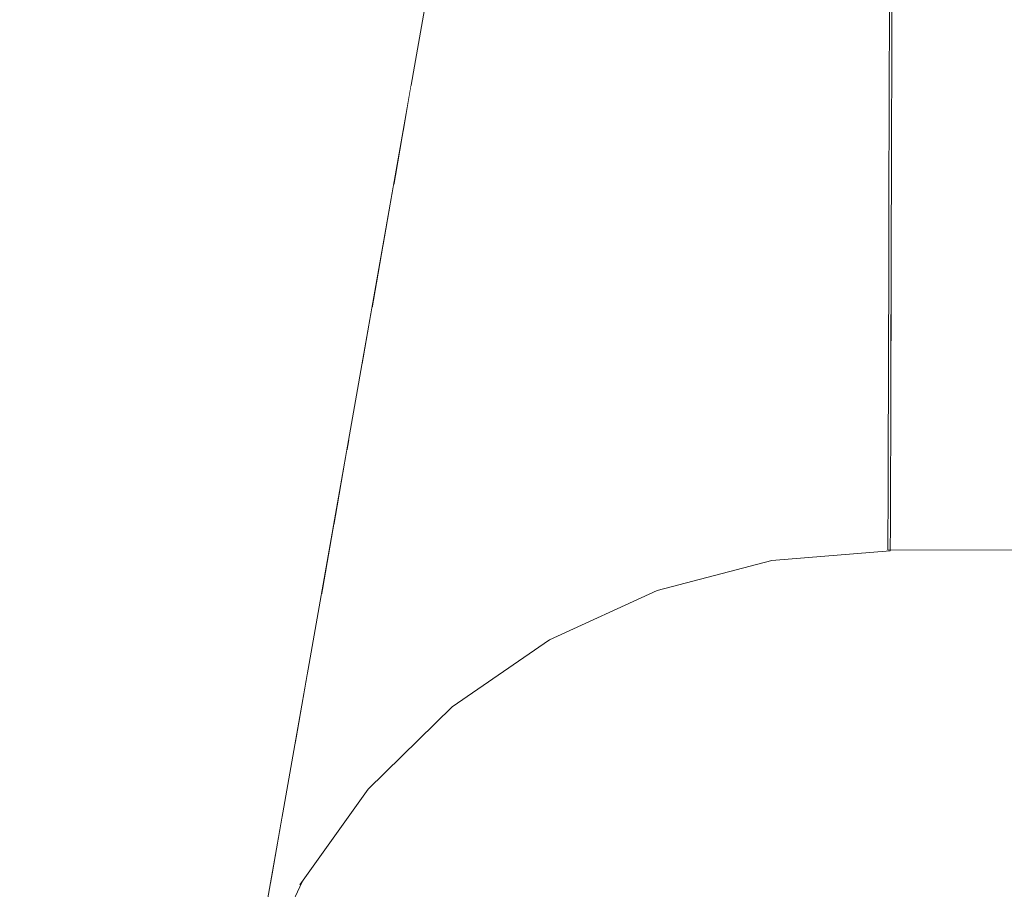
# Model space of a CAD drawing. Header units: millimetres. Extents: x -30280 to 309309, y -17460 to 4378.
# Tile 519 of 656: x 150482 to 150506, y -14528 to -14506. Entities that reach past the tile are written whole.
import ezdxf

# ---------------------------------------------------------------- set-up
doc = ezdxf.new("R2010")
doc.units = ezdxf.units.MM
doc.header["$MEASUREMENT"] = 0
doc.linetypes.add('Wipeout_Contour', pattern=[1000, 0, -1000])
doc.layers.add('P1_PLANTA PRIMERA_4_Nuevo_08_E_Envans secs', color=7, linetype='Continuous')
doc.layers.add('P1_PLANTA PRIMERA_4_Nuevo_09_EI_Mobiliari general', color=7, linetype='Continuous')
doc.layers.add('P1_PLANTA PRIMERA_4_Nuevo_09_EI_Mobiliari general_Pluma_Nº__1', color=7, linetype='Continuous', lineweight=5)

msp = doc.modelspace()

# ---------------------------------------------------------------- wipeouts: each hides what was drawn before it
at = {"color": 254, "linetype": 'Wipeout_Contour', "lineweight": 0, "ltscale": 11546169.40718183}
msp.add_wipeout([(147377.62, -12475.052), (147377.62, -14920.051), (147901.155, -14920.052), (147903.854, -14904.977), (147970.958, -14530.194), (147971.595, -14527.856), (147975.525, -14505.564), (147953.929, -14505.564), (147953.929, -14449.995), (147967.565, -14023.885), (148390.293, -14023.885), (148403.857, -14449.995), (148403.929, -14505.564), (148382.333, -14505.564), (148386.263, -14527.856), (148386.9, -14530.194), (148428.929, -14764.931), (148470.958, -14530.194), (148471.595, -14527.856), (148475.525, -14505.564), (148453.929, -14505.564), (148453.929, -14449.995), (148467.565, -14023.885), (148890.293, -14023.885), (148903.857, -14449.995), (148903.929, -14505.564), (148882.333, -14505.564), (148886.263, -14527.856), (148886.9, -14530.194), (148928.929, -14764.931), (148970.958, -14530.194), (148971.595, -14527.856), (148975.525, -14505.564), (148953.929, -14505.564), (148953.929, -14449.995), (148967.565, -14023.885), (149390.293, -14023.885), (149403.857, -14449.995), (149403.929, -14505.564), (149382.333, -14505.564), (149386.263, -14527.856), (149386.9, -14530.194), (149428.929, -14764.931), (149470.958, -14530.194), (149471.595, -14527.856), (149475.525, -14505.564), (149453.929, -14505.564), (149453.929, -14449.995), (149467.565, -14023.885), (149890.293, -14023.885), (149903.857, -14449.995), (149903.929, -14505.564), (149882.333, -14505.564), (149886.263, -14527.856), (149886.9, -14530.194), (149928.929, -14764.931), (149970.958, -14530.194), (149971.595, -14527.856), (149975.525, -14505.564), (149953.929, -14505.564), (149953.929, -14449.995), (149967.565, -14023.885), (150390.293, -14023.885), (150403.857, -14449.995), (150403.929, -14505.564), (150382.333, -14505.564), (150386.263, -14527.856), (150386.9, -14530.194), (150428.929, -14764.931), (150470.958, -14530.194), (150471.595, -14527.856), (150475.525, -14505.564), (150453.929, -14505.564), (150453.929, -14449.995), (150467.565, -14023.885), (150732.62, -14023.885), (150732.62, -12475.052)], dxfattribs=at).dxf.layer = 'P1_PLANTA PRIMERA_4_Nuevo_08_E_Envans secs'

# ---------------------------------------------------------------- next in the draw order: wipeouts: each hides what was drawn before it
at = {"color": 254, "linetype": 'Wipeout_Contour', "lineweight": 0, "ltscale": 2571271.837111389}
msp.add_wipeout([(150438.55, -14807.402), (150437.549, -14813.077), (150456.703, -14920.052), (150732.62, -14920.051), (150732.62, -14519.531), (150685.441, -14519.661), (150678.929, -14519.679), (150672.417, -14519.696), (150503.505, -14519.196), (150500.525, -14519.467), (150497.634, -14520.222), (150494.922, -14521.462), (150492.469, -14523.147), (150490.352, -14525.227), (150488.692, -14527.557), (150487.484, -14530.106), (150438.558, -14807.358)], dxfattribs=at).dxf.layer = 'P1_PLANTA PRIMERA_4_Nuevo_08_E_Envans secs'
at = {"color": 254, "linetype": 'Wipeout_Contour', "lineweight": 0, "ltscale": 453580.114054}
msp.add_wipeout([(150497.888, -14504.762), (150492.399, -14506.198), (150497.989, -14505.554)], dxfattribs=at).dxf.layer = 'P1_PLANTA PRIMERA_4_Nuevo_09_EI_Mobiliari general'
at = {"color": 254, "linetype": 'Wipeout_Contour', "lineweight": 0, "ltscale": 453568.984639}
msp.add_wipeout([(150491.227, -14508.653), (150492.871, -14507.902), (150491.431, -14507.497)], dxfattribs=at).dxf.layer = 'P1_PLANTA PRIMERA_4_Nuevo_09_EI_Mobiliari general'
at = {"color": 254, "linetype": 'Wipeout_Contour', "lineweight": 0, "ltscale": 453566.540725}
msp.add_wipeout([(150489.809, -14516.699), (150490.994, -14515.884), (150490.302, -14514.677)], dxfattribs=at).dxf.layer = 'P1_PLANTA PRIMERA_4_Nuevo_09_EI_Mobiliari general'

# ---------------------------------------------------------------- next in the draw order: wipeouts: each hides what was drawn before it
at = {"color": 254, "linetype": 'Wipeout_Contour', "lineweight": 0, "ltscale": 604675.406062}
msp.add_wipeout([(150428.929, -14815.895), (150485.516, -14494.974), (150484.148, -14494.733), (150428.929, -14807.895)], dxfattribs=at).dxf.layer = 'P1_PLANTA PRIMERA_4_Nuevo_09_EI_Mobiliari general'
at = {"color": 254, "linetype": 'Wipeout_Contour', "lineweight": 0, "ltscale": 453580.813293}
msp.add_wipeout([(150497.989, -14505.554), (150492.599, -14506.963), (150498.126, -14506.528)], dxfattribs=at).dxf.layer = 'P1_PLANTA PRIMERA_4_Nuevo_09_EI_Mobiliari general'
at = {"color": 254, "linetype": 'Wipeout_Contour', "lineweight": 0, "ltscale": 604759.449269}
msp.add_wipeout([(150490.99, -14509.999), (150493.207, -14508.987), (150492.871, -14507.902), (150491.227, -14508.653)], dxfattribs=at).dxf.layer = 'P1_PLANTA PRIMERA_4_Nuevo_09_EI_Mobiliari general'
at = {"color": 254, "linetype": 'Wipeout_Contour', "lineweight": 0, "ltscale": 453564.404508}
msp.add_wipeout([(150487.906, -14527.492), (150489.625, -14525.078), (150488.179, -14525.94)], dxfattribs=at).dxf.layer = 'P1_PLANTA PRIMERA_4_Nuevo_09_EI_Mobiliari general'

# ---------------------------------------------------------------- next in the draw order: wipeouts: each hides what was drawn before it
at = {"color": 254, "linetype": 'Wipeout_Contour', "lineweight": 0, "ltscale": 604680.341244}
msp.add_wipeout([(150430.34, -14815.895), (150486.884, -14495.215), (150485.516, -14494.974), (150428.929, -14815.895)], dxfattribs=at).dxf.layer = 'P1_PLANTA PRIMERA_4_Nuevo_09_EI_Mobiliari general'
at = {"color": 254, "linetype": 'Wipeout_Contour', "lineweight": 0, "ltscale": 604773.097652}
msp.add_wipeout([(150498.126, -14506.528), (150492.871, -14507.902), (150493.207, -14508.987), (150498.295, -14507.656)], dxfattribs=at).dxf.layer = 'P1_PLANTA PRIMERA_4_Nuevo_09_EI_Mobiliari general'
at = {"color": 254, "linetype": 'Wipeout_Contour', "lineweight": 0, "ltscale": 453564.937186}
msp.add_wipeout([(150487.881, -14527.632), (150490.076, -14525.232), (150487.906, -14527.492)], dxfattribs=at).dxf.layer = 'P1_PLANTA PRIMERA_4_Nuevo_09_EI_Mobiliari general'

# ---------------------------------------------------------------- next in the draw order: wipeouts: each hides what was drawn before it
at = {"color": 254, "linetype": 'Wipeout_Contour', "lineweight": 0, "ltscale": 604685.833989}
msp.add_wipeout([(150431.707, -14815.895), (150488.211, -14495.449), (150486.884, -14495.215), (150430.34, -14815.895)], dxfattribs=at).dxf.layer = 'P1_PLANTA PRIMERA_4_Nuevo_09_EI_Mobiliari general'
at = {"color": 254, "linetype": 'Wipeout_Contour', "lineweight": 0, "ltscale": 604793.536898}
msp.add_wipeout([(150498.126, -14506.528), (150498.295, -14507.656), (150503.478, -14507.223), (150503.481, -14506.081)], dxfattribs=at).dxf.layer = 'P1_PLANTA PRIMERA_4_Nuevo_09_EI_Mobiliari general'
at = {"color": 254, "linetype": 'Wipeout_Contour', "lineweight": 0, "ltscale": 604760.16256}
msp.add_wipeout([(150490.99, -14509.999), (150490.727, -14511.494), (150493.595, -14510.183), (150493.207, -14508.987)], dxfattribs=at).dxf.layer = 'P1_PLANTA PRIMERA_4_Nuevo_09_EI_Mobiliari general'

# ---------------------------------------------------------------- next in the draw order: wipeouts: each hides what was drawn before it
at = {"color": 254, "linetype": 'Wipeout_Contour', "lineweight": 0, "ltscale": 604774.622106}
msp.add_wipeout([(150498.295, -14507.656), (150493.207, -14508.987), (150493.595, -14510.183), (150498.491, -14508.903)], dxfattribs=at).dxf.layer = 'P1_PLANTA PRIMERA_4_Nuevo_09_EI_Mobiliari general'

# ---------------------------------------------------------------- next in the draw order: wipeouts: each hides what was drawn before it
at = {"color": 254, "linetype": 'Wipeout_Contour', "lineweight": 0, "ltscale": 604794.346523}
msp.add_wipeout([(150498.295, -14507.656), (150498.491, -14508.903), (150503.475, -14508.487), (150503.478, -14507.223)], dxfattribs=at).dxf.layer = 'P1_PLANTA PRIMERA_4_Nuevo_09_EI_Mobiliari general'
at = {"color": 254, "linetype": 'Wipeout_Contour', "lineweight": 0, "ltscale": 604760.966542}
msp.add_wipeout([(150490.727, -14511.494), (150490.445, -14513.092), (150494.025, -14511.456), (150493.595, -14510.183)], dxfattribs=at).dxf.layer = 'P1_PLANTA PRIMERA_4_Nuevo_09_EI_Mobiliari general'

# ---------------------------------------------------------------- next in the draw order: wipeouts: each hides what was drawn before it
at = {"color": 254, "linetype": 'Wipeout_Contour', "lineweight": 0, "ltscale": 605153.336182}
msp.add_wipeout([(150503.481, -14506.054), (150503.478, -14507.196), (150678.929, -14507.678), (150678.929, -14506.536)], dxfattribs=at).dxf.layer = 'P1_PLANTA PRIMERA_4_Nuevo_09_EI_Mobiliari general'
at = {"color": 254, "linetype": 'Wipeout_Contour', "lineweight": 0, "ltscale": 604776.325826}
msp.add_wipeout([(150498.491, -14508.903), (150493.595, -14510.183), (150494.025, -14511.456), (150498.707, -14510.232)], dxfattribs=at).dxf.layer = 'P1_PLANTA PRIMERA_4_Nuevo_09_EI_Mobiliari general'

# ---------------------------------------------------------------- next in the draw order: linework, layer by layer
at = {"layer": 'P1_PLANTA PRIMERA_4_Nuevo_09_EI_Mobiliari general_Pluma_Nº__1', "color": 7, "linetype": 'Continuous', "lineweight": 5}
for p, q in [((150503.483, -14505.068), (150503.481, -14506.054)), ((150503.546, -14505.068), (150503.544, -14506.054))]:
    msp.add_line(p, q, dxfattribs=at)

# ---------------------------------------------------------------- next in the draw order: wipeouts: each hides what was drawn before it
at = {"color": 254, "linetype": 'Wipeout_Contour', "lineweight": 0, "ltscale": 604795.242156}
msp.add_wipeout([(150498.491, -14508.903), (150498.707, -14510.232), (150503.471, -14509.834), (150503.475, -14508.487)], dxfattribs=at).dxf.layer = 'P1_PLANTA PRIMERA_4_Nuevo_09_EI_Mobiliari general'
at = {"color": 254, "linetype": 'Wipeout_Contour', "lineweight": 0, "ltscale": 604761.875926}
msp.add_wipeout([(150490.445, -14513.092), (150490.198, -14514.49), (150494.483, -14512.766), (150494.025, -14511.456)], dxfattribs=at).dxf.layer = 'P1_PLANTA PRIMERA_4_Nuevo_09_EI_Mobiliari general'

# ---------------------------------------------------------------- next in the draw order: wipeouts: each hides what was drawn before it
at = {"color": 254, "linetype": 'Wipeout_Contour', "lineweight": 0, "ltscale": 605153.791732}
msp.add_wipeout([(150503.478, -14507.196), (150503.475, -14508.46), (150678.929, -14508.942), (150678.929, -14507.678)], dxfattribs=at).dxf.layer = 'P1_PLANTA PRIMERA_4_Nuevo_09_EI_Mobiliari general'
at = {"color": 254, "linetype": 'Wipeout_Contour', "lineweight": 0, "ltscale": 604778.157036}
msp.add_wipeout([(150498.707, -14510.232), (150494.025, -14511.456), (150494.483, -14512.766), (150498.938, -14511.601)], dxfattribs=at).dxf.layer = 'P1_PLANTA PRIMERA_4_Nuevo_09_EI_Mobiliari general'

# ---------------------------------------------------------------- next in the draw order: linework, layer by layer
at = {"layer": 'P1_PLANTA PRIMERA_4_Nuevo_09_EI_Mobiliari general_Pluma_Nº__1', "color": 7, "linetype": 'Continuous', "lineweight": 5}
for p, q in [((150503.481, -14506.054), (150503.478, -14507.196)), ((150503.544, -14506.054), (150503.541, -14507.196))]:
    msp.add_line(p, q, dxfattribs=at)

# ---------------------------------------------------------------- next in the draw order: wipeouts: each hides what was drawn before it
at = {"color": 254, "linetype": 'Wipeout_Contour', "lineweight": 0, "ltscale": 604796.321157}
msp.add_wipeout([(150503.534, -14509.828), (150498.707, -14510.232), (150498.938, -14511.601), (150503.53, -14511.218)], dxfattribs=at).dxf.layer = 'P1_PLANTA PRIMERA_4_Nuevo_09_EI_Mobiliari general'
at = {"color": 254, "linetype": 'Wipeout_Contour', "lineweight": 0, "ltscale": 604763.899125}
msp.add_wipeout([(150494.483, -14512.766), (150490.302, -14514.677), (150490.994, -14515.884), (150494.955, -14514.074)], dxfattribs=at).dxf.layer = 'P1_PLANTA PRIMERA_4_Nuevo_09_EI_Mobiliari general'

# ---------------------------------------------------------------- next in the draw order: wipeouts: each hides what was drawn before it
at = {"color": 254, "linetype": 'Wipeout_Contour', "lineweight": 0, "ltscale": 605154.285802}
msp.add_wipeout([(150503.475, -14508.46), (150503.471, -14509.807), (150678.929, -14510.289), (150678.929, -14508.942)], dxfattribs=at).dxf.layer = 'P1_PLANTA PRIMERA_4_Nuevo_09_EI_Mobiliari general'
at = {"color": 254, "linetype": 'Wipeout_Contour', "lineweight": 0, "ltscale": 604780.060132}
msp.add_wipeout([(150498.938, -14511.601), (150494.483, -14512.766), (150494.955, -14514.074), (150499.176, -14512.97)], dxfattribs=at).dxf.layer = 'P1_PLANTA PRIMERA_4_Nuevo_09_EI_Mobiliari general'
at = {"color": 254, "linetype": 'Wipeout_Contour', "lineweight": 0, "ltscale": 604756.394007}
msp.add_wipeout([(150489.48, -14518.566), (150491.687, -14517.049), (150490.994, -14515.884), (150489.809, -14516.699)], dxfattribs=at).dxf.layer = 'P1_PLANTA PRIMERA_4_Nuevo_09_EI_Mobiliari general'

# ---------------------------------------------------------------- next in the draw order: linework, layer by layer
at = {"layer": 'P1_PLANTA PRIMERA_4_Nuevo_09_EI_Mobiliari general_Pluma_Nº__1', "color": 7, "linetype": 'Continuous', "lineweight": 5}
for p, q in [((150503.478, -14507.196), (150503.475, -14508.46)), ((150503.541, -14507.196), (150503.538, -14508.46))]:
    msp.add_line(p, q, dxfattribs=at)

# ---------------------------------------------------------------- next in the draw order: wipeouts: each hides what was drawn before it
at = {"color": 254, "linetype": 'Wipeout_Contour', "lineweight": 0, "ltscale": 604797.305538}
msp.add_wipeout([(150503.53, -14511.218), (150498.938, -14511.601), (150499.176, -14512.97), (150503.526, -14512.607)], dxfattribs=at).dxf.layer = 'P1_PLANTA PRIMERA_4_Nuevo_09_EI_Mobiliari general'
at = {"color": 254, "linetype": 'Wipeout_Contour', "lineweight": 0, "ltscale": 604766.690692}
msp.add_wipeout([(150494.955, -14514.074), (150490.994, -14515.884), (150491.687, -14517.049), (150495.428, -14515.339)], dxfattribs=at).dxf.layer = 'P1_PLANTA PRIMERA_4_Nuevo_09_EI_Mobiliari general'

# ---------------------------------------------------------------- next in the draw order: wipeouts: each hides what was drawn before it
at = {"color": 254, "linetype": 'Wipeout_Contour', "lineweight": 0, "ltscale": 907719.126412}
msp.add_wipeout([(150503.471, -14509.834), (150503.53, -14511.196), (150672.391, -14511.661), (150672.387, -14510.307), (150678.93, -14510.289), (150503.471, -14509.807)], dxfattribs=at).dxf.layer = 'P1_PLANTA PRIMERA_4_Nuevo_09_EI_Mobiliari general'
at = {"color": 254, "linetype": 'Wipeout_Contour', "lineweight": 0, "ltscale": 604781.977386}
msp.add_wipeout([(150499.176, -14512.97), (150494.955, -14514.074), (150495.428, -14515.339), (150499.413, -14514.297)], dxfattribs=at).dxf.layer = 'P1_PLANTA PRIMERA_4_Nuevo_09_EI_Mobiliari general'
at = {"color": 254, "linetype": 'Wipeout_Contour', "lineweight": 0, "ltscale": 604757.634694}
msp.add_wipeout([(150489.48, -14518.565), (150489.169, -14520.327), (150492.358, -14518.136), (150491.687, -14517.049)], dxfattribs=at).dxf.layer = 'P1_PLANTA PRIMERA_4_Nuevo_09_EI_Mobiliari general'

# ---------------------------------------------------------------- next in the draw order: linework, layer by layer
at = {"layer": 'P1_PLANTA PRIMERA_4_Nuevo_09_EI_Mobiliari general_Pluma_Nº__1', "color": 7, "linetype": 'Continuous', "lineweight": 5}
for p, q in [((150503.475, -14508.46), (150503.471, -14509.807)), ((150503.538, -14508.46), (150503.534, -14509.807))]:
    msp.add_line(p, q, dxfattribs=at)

# ---------------------------------------------------------------- next in the draw order: wipeouts: each hides what was drawn before it
at = {"color": 254, "linetype": 'Wipeout_Contour', "lineweight": 0, "ltscale": 604798.289989}
msp.add_wipeout([(150503.526, -14512.607), (150499.176, -14512.97), (150499.413, -14514.297), (150503.522, -14513.954)], dxfattribs=at).dxf.layer = 'P1_PLANTA PRIMERA_4_Nuevo_09_EI_Mobiliari general'
at = {"color": 254, "linetype": 'Wipeout_Contour', "lineweight": 0, "ltscale": 604769.42488}
msp.add_wipeout([(150495.428, -14515.339), (150491.687, -14517.049), (150492.358, -14518.136), (150495.886, -14516.524)], dxfattribs=at).dxf.layer = 'P1_PLANTA PRIMERA_4_Nuevo_09_EI_Mobiliari general'

# ---------------------------------------------------------------- next in the draw order: wipeouts: each hides what was drawn before it
at = {"color": 254, "linetype": 'Wipeout_Contour', "lineweight": 0, "ltscale": 756544.300509}
msp.add_wipeout([(150503.526, -14512.585), (150678.929, -14513.068), (150685.463, -14513.05), (150685.467, -14511.696), (150503.53, -14511.196)], dxfattribs=at).dxf.layer = 'P1_PLANTA PRIMERA_4_Nuevo_09_EI_Mobiliari general'
at = {"color": 254, "linetype": 'Wipeout_Contour', "lineweight": 0, "ltscale": 604783.850701}
msp.add_wipeout([(150499.413, -14514.297), (150495.428, -14515.339), (150495.886, -14516.524), (150499.644, -14515.541)], dxfattribs=at).dxf.layer = 'P1_PLANTA PRIMERA_4_Nuevo_09_EI_Mobiliari general'
at = {"color": 254, "linetype": 'Wipeout_Contour', "lineweight": 0, "ltscale": 604759.741333}
msp.add_wipeout([(150492.358, -14518.136), (150489.169, -14520.327), (150489.98, -14521.18), (150492.988, -14519.113)], dxfattribs=at).dxf.layer = 'P1_PLANTA PRIMERA_4_Nuevo_09_EI_Mobiliari general'

# ---------------------------------------------------------------- next in the draw order: linework, layer by layer
at = {"layer": 'P1_PLANTA PRIMERA_4_Nuevo_09_EI_Mobiliari general_Pluma_Nº__1', "color": 7, "linetype": 'Continuous', "lineweight": 5}
for p, q in [((150503.471, -14509.807), (150503.467, -14511.196)), ((150503.534, -14509.807), (150503.53, -14511.196))]:
    msp.add_line(p, q, dxfattribs=at)

# ---------------------------------------------------------------- next in the draw order: wipeouts: each hides what was drawn before it
at = {"color": 254, "linetype": 'Wipeout_Contour', "lineweight": 0, "ltscale": 604799.244791}
msp.add_wipeout([(150503.522, -14513.954), (150499.413, -14514.297), (150499.644, -14515.541), (150503.519, -14515.218)], dxfattribs=at).dxf.layer = 'P1_PLANTA PRIMERA_4_Nuevo_09_EI_Mobiliari general'
at = {"color": 254, "linetype": 'Wipeout_Contour', "lineweight": 0, "ltscale": 604772.018798}
msp.add_wipeout([(150495.886, -14516.524), (150492.358, -14518.136), (150492.988, -14519.113), (150496.315, -14517.592)], dxfattribs=at).dxf.layer = 'P1_PLANTA PRIMERA_4_Nuevo_09_EI_Mobiliari general'
at = {"color": 254, "linetype": 'Wipeout_Contour', "lineweight": 0, "ltscale": 604754.525753}
msp.add_wipeout([(150488.509, -14524.069), (150490.714, -14521.904), (150489.98, -14521.18), (150488.817, -14522.323)], dxfattribs=at).dxf.layer = 'P1_PLANTA PRIMERA_4_Nuevo_09_EI_Mobiliari general'

# ---------------------------------------------------------------- next in the draw order: wipeouts: each hides what was drawn before it
at = {"color": 254, "linetype": 'Wipeout_Contour', "lineweight": 0, "ltscale": 756518.771894}
msp.add_wipeout([(150503.526, -14512.585), (150503.523, -14513.932), (150672.399, -14514.397), (150672.395, -14513.086), (150678.929, -14513.068)], dxfattribs=at).dxf.layer = 'P1_PLANTA PRIMERA_4_Nuevo_09_EI_Mobiliari general'
at = {"color": 254, "linetype": 'Wipeout_Contour', "lineweight": 0, "ltscale": 604785.623382}
msp.add_wipeout([(150499.644, -14515.541), (150495.886, -14516.524), (150496.315, -14517.592), (150499.86, -14516.665)], dxfattribs=at).dxf.layer = 'P1_PLANTA PRIMERA_4_Nuevo_09_EI_Mobiliari general'
at = {"color": 254, "linetype": 'Wipeout_Contour', "lineweight": 0, "ltscale": 604762.799223}
msp.add_wipeout([(150492.988, -14519.113), (150489.98, -14521.18), (150490.714, -14521.904), (150493.558, -14519.949)], dxfattribs=at).dxf.layer = 'P1_PLANTA PRIMERA_4_Nuevo_09_EI_Mobiliari general'
at = {"color": 254, "linetype": 'Wipeout_Contour', "lineweight": 0, "ltscale": 453569.403269}
msp.add_wipeout([(150491.346, -14522.477), (150489.013, -14524.77), (150491.86, -14522.883)], dxfattribs=at).dxf.layer = 'P1_PLANTA PRIMERA_4_Nuevo_09_EI_Mobiliari general'

# ---------------------------------------------------------------- next in the draw order: linework, layer by layer
at = {"layer": 'P1_PLANTA PRIMERA_4_Nuevo_09_EI_Mobiliari general_Pluma_Nº__1', "color": 7, "linetype": 'Continuous', "lineweight": 5}
for p, q in [((150503.467, -14511.196), (150503.464, -14512.585)), ((150503.53, -14511.196), (150503.527, -14512.585))]:
    msp.add_line(p, q, dxfattribs=at)

# ---------------------------------------------------------------- next in the draw order: wipeouts: each hides what was drawn before it
at = {"color": 254, "linetype": 'Wipeout_Contour', "lineweight": 0, "ltscale": 604691.075113}
msp.add_wipeout([(150431.707, -14815.895), (150432.991, -14815.895), (150489.455, -14495.668), (150488.211, -14495.449)], dxfattribs=at).dxf.layer = 'P1_PLANTA PRIMERA_4_Nuevo_09_EI_Mobiliari general'
at = {"color": 254, "linetype": 'Wipeout_Contour', "lineweight": 0, "ltscale": 604800.14119}
msp.add_wipeout([(150503.519, -14515.218), (150499.644, -14515.541), (150499.86, -14516.665), (150503.515, -14516.36)], dxfattribs=at).dxf.layer = 'P1_PLANTA PRIMERA_4_Nuevo_09_EI_Mobiliari general'
at = {"color": 254, "linetype": 'Wipeout_Contour', "lineweight": 0, "ltscale": 604774.393878}
msp.add_wipeout([(150496.315, -14517.592), (150492.988, -14519.113), (150493.558, -14519.949), (150496.704, -14518.511)], dxfattribs=at).dxf.layer = 'P1_PLANTA PRIMERA_4_Nuevo_09_EI_Mobiliari general'
at = {"color": 254, "linetype": 'Wipeout_Contour', "lineweight": 0, "ltscale": 453570.947738}
msp.add_wipeout([(150491.86, -14522.883), (150489.625, -14525.078), (150492.238, -14523.109)], dxfattribs=at).dxf.layer = 'P1_PLANTA PRIMERA_4_Nuevo_09_EI_Mobiliari general'

# ---------------------------------------------------------------- next in the draw order: wipeouts: each hides what was drawn before it
at = {"color": 254, "linetype": 'Wipeout_Contour', "lineweight": 0, "ltscale": 604695.905404}
msp.add_wipeout([(150434.151, -14815.895), (150490.58, -14495.867), (150489.455, -14495.668), (150432.991, -14815.895)], dxfattribs=at).dxf.layer = 'P1_PLANTA PRIMERA_4_Nuevo_09_EI_Mobiliari general'
at = {"color": 254, "linetype": 'Wipeout_Contour', "lineweight": 0, "ltscale": 907914.790621}
msp.add_wipeout([(150503.523, -14513.932), (150503.519, -14515.196), (150685.455, -14515.696), (150685.459, -14514.433), (150678.928, -14514.415), (150672.399, -14514.433)], dxfattribs=at).dxf.layer = 'P1_PLANTA PRIMERA_4_Nuevo_09_EI_Mobiliari general'
at = {"color": 254, "linetype": 'Wipeout_Contour', "lineweight": 0, "ltscale": 453591.50166}
msp.add_wipeout([(150499.86, -14516.665), (150496.315, -14517.592), (150500.056, -14517.635)], dxfattribs=at).dxf.layer = 'P1_PLANTA PRIMERA_4_Nuevo_09_EI_Mobiliari general'
at = {"color": 254, "linetype": 'Wipeout_Contour', "lineweight": 0, "ltscale": 453574.724605}
msp.add_wipeout([(150493.558, -14519.949), (150490.714, -14521.904), (150494.049, -14520.619)], dxfattribs=at).dxf.layer = 'P1_PLANTA PRIMERA_4_Nuevo_09_EI_Mobiliari general'

# ---------------------------------------------------------------- next in the draw order: linework, layer by layer
at = {"layer": 'P1_PLANTA PRIMERA_4_Nuevo_09_EI_Mobiliari general_Pluma_Nº__1', "color": 7, "linetype": 'Continuous', "lineweight": 5}
for p, q in [((150503.464, -14512.585), (150503.46, -14513.932)), ((150503.527, -14512.585), (150503.522, -14513.932))]:
    msp.add_line(p, q, dxfattribs=at)

# ---------------------------------------------------------------- next in the draw order: wipeouts: each hides what was drawn before it
at = {"color": 254, "linetype": 'Wipeout_Contour', "lineweight": 0, "ltscale": 453601.84876}
msp.add_wipeout([(150503.515, -14516.36), (150499.86, -14516.665), (150503.512, -14517.346)], dxfattribs=at).dxf.layer = 'P1_PLANTA PRIMERA_4_Nuevo_09_EI_Mobiliari general'
at = {"color": 254, "linetype": 'Wipeout_Contour', "lineweight": 0, "ltscale": 453583.172272}
msp.add_wipeout([(150496.704, -14518.511), (150493.558, -14519.949), (150497.039, -14519.253)], dxfattribs=at).dxf.layer = 'P1_PLANTA PRIMERA_4_Nuevo_09_EI_Mobiliari general'
at = {"color": 254, "linetype": 'Wipeout_Contour', "lineweight": 0, "ltscale": 453576.379985}
msp.add_wipeout([(150494.049, -14520.619), (150491.346, -14522.477), (150494.448, -14521.104)], dxfattribs=at).dxf.layer = 'P1_PLANTA PRIMERA_4_Nuevo_09_EI_Mobiliari general'

# ---------------------------------------------------------------- next in the draw order: wipeouts: each hides what was drawn before it
at = {"color": 254, "linetype": 'Wipeout_Contour', "lineweight": 0, "ltscale": 453513.587997}
msp.add_wipeout([(150434.151, -14815.895), (150435.152, -14815.895), (150491.551, -14496.038)], dxfattribs=at).dxf.layer = 'P1_PLANTA PRIMERA_4_Nuevo_09_EI_Mobiliari general'
at = {"color": 254, "linetype": 'Wipeout_Contour', "lineweight": 0, "ltscale": 605143.931797}
msp.add_wipeout([(150503.519, -14515.196), (150503.515, -14516.338), (150672.406, -14516.803), (150672.403, -14515.696)], dxfattribs=at).dxf.layer = 'P1_PLANTA PRIMERA_4_Nuevo_09_EI_Mobiliari general'
at = {"color": 254, "linetype": 'Wipeout_Contour', "lineweight": 0, "ltscale": 453592.497752}
msp.add_wipeout([(150500.056, -14517.635), (150496.704, -14518.511), (150500.225, -14518.42)], dxfattribs=at).dxf.layer = 'P1_PLANTA PRIMERA_4_Nuevo_09_EI_Mobiliari general'
at = {"color": 254, "linetype": 'Wipeout_Contour', "lineweight": 0, "ltscale": 453584.429459}
msp.add_wipeout([(150497.039, -14519.253), (150494.049, -14520.619), (150497.311, -14519.796)], dxfattribs=at).dxf.layer = 'P1_PLANTA PRIMERA_4_Nuevo_09_EI_Mobiliari general'
at = {"color": 254, "linetype": 'Wipeout_Contour', "lineweight": 0, "ltscale": 453577.6567}
msp.add_wipeout([(150494.448, -14521.104), (150491.86, -14522.883), (150494.742, -14521.388)], dxfattribs=at).dxf.layer = 'P1_PLANTA PRIMERA_4_Nuevo_09_EI_Mobiliari general'

# ---------------------------------------------------------------- next in the draw order: linework, layer by layer
at = {"layer": 'P1_PLANTA PRIMERA_4_Nuevo_09_EI_Mobiliari general_Pluma_Nº__1', "color": 7, "linetype": 'Continuous', "lineweight": 5}
for p, q in [((150503.46, -14513.932), (150503.456, -14515.196)), ((150503.522, -14513.932), (150503.519, -14515.196))]:
    msp.add_line(p, q, dxfattribs=at)

# ---------------------------------------------------------------- next in the draw order: wipeouts: each hides what was drawn before it
at = {"color": 254, "linetype": 'Wipeout_Contour', "lineweight": 0, "ltscale": 453518.188355}
msp.add_wipeout([(150436.562, -14815.895), (150492.919, -14496.279), (150435.964, -14815.895)], dxfattribs=at).dxf.layer = 'P1_PLANTA PRIMERA_4_Nuevo_09_EI_Mobiliari general'
at = {"color": 254, "linetype": 'Wipeout_Contour', "lineweight": 0, "ltscale": 453602.306949}
msp.add_wipeout([(150503.512, -14517.346), (150500.056, -14517.635), (150503.509, -14518.146)], dxfattribs=at).dxf.layer = 'P1_PLANTA PRIMERA_4_Nuevo_09_EI_Mobiliari general'
at = {"color": 254, "linetype": 'Wipeout_Contour', "lineweight": 0, "ltscale": 453593.311907}
msp.add_wipeout([(150500.225, -14518.42), (150497.039, -14519.253), (150500.362, -14518.998)], dxfattribs=at).dxf.layer = 'P1_PLANTA PRIMERA_4_Nuevo_09_EI_Mobiliari general'
at = {"color": 254, "linetype": 'Wipeout_Contour', "lineweight": 0, "ltscale": 453585.39444}
msp.add_wipeout([(150497.311, -14519.796), (150494.448, -14521.104), (150497.512, -14520.122)], dxfattribs=at).dxf.layer = 'P1_PLANTA PRIMERA_4_Nuevo_09_EI_Mobiliari general'

# ---------------------------------------------------------------- next in the draw order: linework, layer by layer
at = {"layer": 'P1_PLANTA PRIMERA_4_Nuevo_09_EI_Mobiliari general_Pluma_Nº__1', "color": 7, "linetype": 'Continuous', "lineweight": 5}
msp.add_line((150494.922, -14521.462), (150497.634, -14520.222), dxfattribs=at)

# ---------------------------------------------------------------- next in the draw order: wipeouts: each hides what was drawn before it
at = {"color": 254, "linetype": 'Wipeout_Contour', "lineweight": 0, "ltscale": 453519.512462}
msp.add_wipeout([(150436.929, -14815.895), (150493.275, -14496.342), (150436.562, -14815.895)], dxfattribs=at).dxf.layer = 'P1_PLANTA PRIMERA_4_Nuevo_09_EI_Mobiliari general'
at = {"color": 254, "linetype": 'Wipeout_Contour', "lineweight": 0, "ltscale": 453774.735144}
msp.add_wipeout([(150503.512, -14517.324), (150672.409, -14517.789), (150503.515, -14516.338)], dxfattribs=at).dxf.layer = 'P1_PLANTA PRIMERA_4_Nuevo_09_EI_Mobiliari general'
at = {"color": 254, "linetype": 'Wipeout_Contour', "lineweight": 0, "ltscale": 453602.688798}
msp.add_wipeout([(150503.509, -14518.146), (150500.225, -14518.42), (150503.507, -14518.735)], dxfattribs=at).dxf.layer = 'P1_PLANTA PRIMERA_4_Nuevo_09_EI_Mobiliari general'
at = {"color": 254, "linetype": 'Wipeout_Contour', "lineweight": 0, "ltscale": 453593.927482}
msp.add_wipeout([(150500.362, -14518.998), (150497.311, -14519.796), (150500.463, -14519.35)], dxfattribs=at).dxf.layer = 'P1_PLANTA PRIMERA_4_Nuevo_09_EI_Mobiliari general'

# ---------------------------------------------------------------- next in the draw order: linework, layer by layer
at = {"layer": 'P1_PLANTA PRIMERA_4_Nuevo_09_EI_Mobiliari general_Pluma_Nº__1', "color": 7, "linetype": 'Continuous', "lineweight": 5}
for p, q in [((150503.456, -14515.196), (150503.452, -14516.338)), ((150503.519, -14515.196), (150503.515, -14516.338)), ((150497.634, -14520.222), (150500.525, -14519.466)), ((150492.469, -14523.147), (150494.922, -14521.462)), ((150490.352, -14525.227), (150492.469, -14523.147)), ((150488.635, -14527.638), (150490.352, -14525.227)), ((150487.484, -14530.106), (150488.692, -14527.557))]:
    msp.add_line(p, q, dxfattribs=at)

# ---------------------------------------------------------------- next in the draw order: wipeouts: each hides what was drawn before it
at = {"color": 254, "linetype": 'Wipeout_Contour', "lineweight": 0, "ltscale": 604667.058795}
msp.add_wipeout([(150428.929, -14800.138), (150482.821, -14494.499), (150481.577, -14494.279), (150428.929, -14792.86)], dxfattribs=at).dxf.layer = 'P1_PLANTA PRIMERA_4_Nuevo_09_EI_Mobiliari general'
at = {"color": 254, "linetype": 'Wipeout_Contour', "lineweight": 0, "ltscale": 453774.975627}
msp.add_wipeout([(150503.509, -14518.124), (150672.412, -14518.589), (150503.512, -14517.324)], dxfattribs=at).dxf.layer = 'P1_PLANTA PRIMERA_4_Nuevo_09_EI_Mobiliari general'
at = {"color": 254, "linetype": 'Wipeout_Contour', "lineweight": 0, "ltscale": 453602.993038}
msp.add_wipeout([(150503.507, -14518.735), (150500.362, -14518.998), (150503.505, -14519.096)], dxfattribs=at).dxf.layer = 'P1_PLANTA PRIMERA_4_Nuevo_09_EI_Mobiliari general'

# ---------------------------------------------------------------- next in the draw order: linework, layer by layer
at = {"layer": 'P1_PLANTA PRIMERA_4_Nuevo_09_EI_Mobiliari general_Pluma_Nº__1', "color": 7, "linetype": 'Continuous', "lineweight": 5}
for p, q in [((150503.452, -14516.338), (150503.449, -14517.324)), ((150503.515, -14516.338), (150503.512, -14517.324))]:
    msp.add_line(p, q, dxfattribs=at)

# ---------------------------------------------------------------- next in the draw order: wipeouts: each hides what was drawn before it
at = {"color": 254, "linetype": 'Wipeout_Contour', "lineweight": 0, "ltscale": 604671.134566}
msp.add_wipeout([(150428.929, -14800.138), (150428.929, -14807.895), (150484.148, -14494.733), (150482.821, -14494.499)], dxfattribs=at).dxf.layer = 'P1_PLANTA PRIMERA_4_Nuevo_09_EI_Mobiliari general'
at = {"color": 254, "linetype": 'Wipeout_Contour', "lineweight": 0, "ltscale": 453775.15576}
msp.add_wipeout([(150503.507, -14518.714), (150672.414, -14519.178), (150503.509, -14518.124)], dxfattribs=at).dxf.layer = 'P1_PLANTA PRIMERA_4_Nuevo_09_EI_Mobiliari general'

# ---------------------------------------------------------------- next in the draw order: linework, layer by layer
at = {"layer": 'P1_PLANTA PRIMERA_4_Nuevo_09_EI_Mobiliari general_Pluma_Nº__1', "color": 7, "linetype": 'Continuous', "lineweight": 5}
for p, q in [((150437.052, -14815.895), (150493.395, -14496.363)), ((150503.449, -14517.324), (150503.447, -14518.124)), ((150503.512, -14517.324), (150503.509, -14518.124))]:
    msp.add_line(p, q, dxfattribs=at)

# ---------------------------------------------------------------- next in the draw order: wipeouts: each hides what was drawn before it
at = {"color": 254, "linetype": 'Wipeout_Contour', "lineweight": 0, "ltscale": 453775.267687}
msp.add_wipeout([(150503.505, -14519.075), (150672.416, -14519.539), (150503.507, -14518.714)], dxfattribs=at).dxf.layer = 'P1_PLANTA PRIMERA_4_Nuevo_09_EI_Mobiliari general'

# ---------------------------------------------------------------- next in the draw order: linework, layer by layer
at = {"layer": 'P1_PLANTA PRIMERA_4_Nuevo_09_EI_Mobiliari general_Pluma_Nº__1', "color": 7, "linetype": 'Continuous', "lineweight": 5}
for p, q in [((150503.447, -14518.124), (150503.444, -14518.713)), ((150503.509, -14518.124), (150503.507, -14518.714)), ((150503.444, -14518.713), (150503.443, -14519.074)), ((150503.507, -14518.714), (150503.505, -14519.075)), ((150500.525, -14519.466), (150503.504, -14519.218)), ((150503.443, -14519.074), (150503.442, -14519.196)), ((150503.442, -14519.196), (150672.417, -14519.661)), ((150503.505, -14519.075), (150503.504, -14519.218))]:
    msp.add_line(p, q, dxfattribs=at)

doc.saveas('drawing.dxf')
